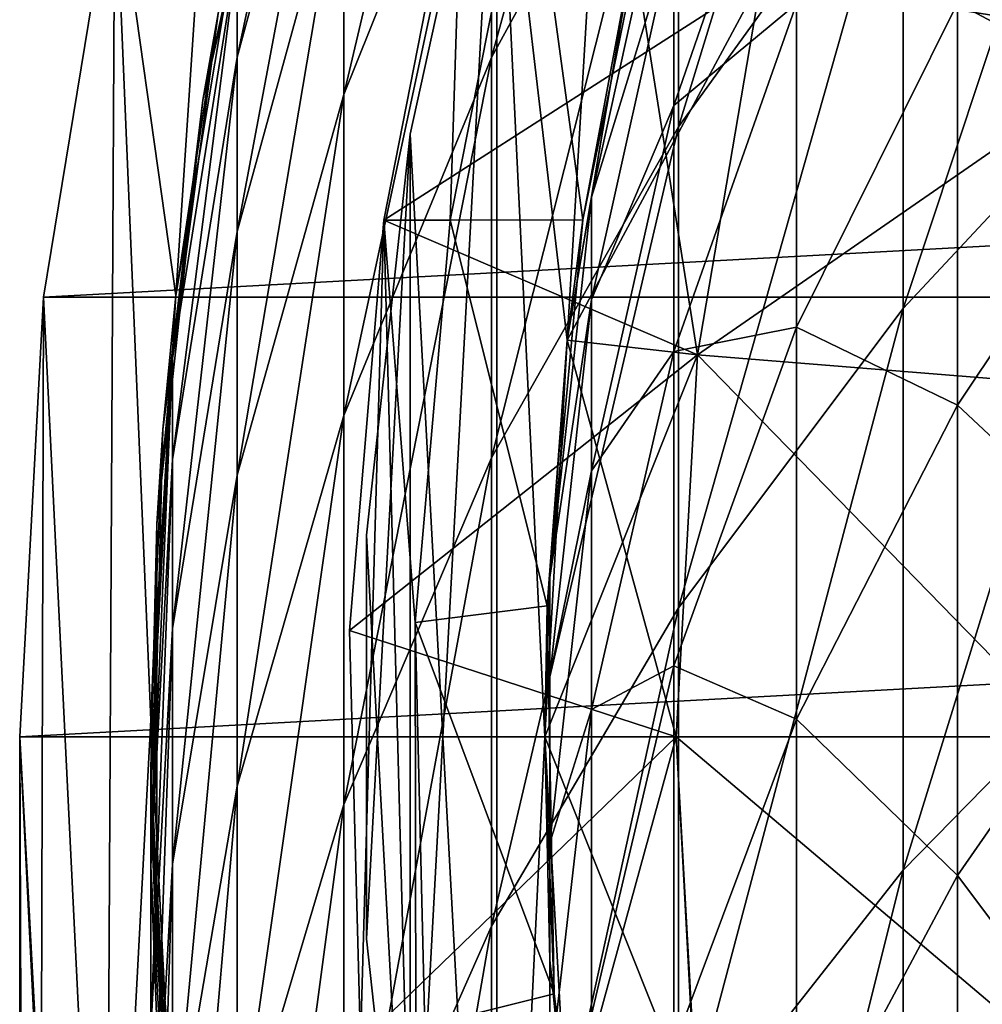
# Model space of a CAD drawing. Header units: millimetres. Extents: x -25 to 64, y -3 to 358.
# Tile 285 of 327: x -15.5 to -11.83, y 341.18 to 344.93. Entities that reach past the tile are written whole.
import ezdxf

# ---------------------------------------------------------------- set-up
doc = ezdxf.new("R2010")
doc.units = ezdxf.units.MM
doc.header["$LTSCALE"] = 52.148148
for name, color, linetype in [('387', 7, 'CONTINUOUS'), ('388', 7, 'CONTINUOUS'), ('390', 7, 'CONTINUOUS'), ('391', 7, 'CONTINUOUS'), ('392', 7, 'CONTINUOUS'), ('397', 7, 'CONTINUOUS'), ('399', 7, 'CONTINUOUS'), ('400', 7, 'CONTINUOUS'), ('401', 7, 'CONTINUOUS'), ('402', 7, 'CONTINUOUS'), ('403', 7, 'CONTINUOUS'), ('404', 7, 'CONTINUOUS'), ('405', 7, 'CONTINUOUS'), ('406', 7, 'CONTINUOUS'), ('407', 7, 'CONTINUOUS'), ('408', 7, 'CONTINUOUS'), ('409', 7, 'CONTINUOUS'), ('410', 7, 'CONTINUOUS'), ('411', 7, 'CONTINUOUS'), ('412', 7, 'CONTINUOUS'), ('413', 7, 'CONTINUOUS'), ('414', 7, 'CONTINUOUS'), ('415', 7, 'CONTINUOUS'), ('416', 7, 'CONTINUOUS'), ('417', 7, 'CONTINUOUS'), ('418', 7, 'CONTINUOUS'), ('419', 7, 'CONTINUOUS'), ('421', 7, 'CONTINUOUS'), ('422', 7, 'CONTINUOUS'), ('423', 7, 'CONTINUOUS'), ('424', 7, 'CONTINUOUS'), ('425', 7, 'CONTINUOUS'), ('426', 7, 'CONTINUOUS'), ('427', 7, 'CONTINUOUS'), ('428', 7, 'CONTINUOUS'), ('429', 7, 'CONTINUOUS'), ('430', 7, 'CONTINUOUS'), ('431', 7, 'CONTINUOUS'), ('432', 7, 'CONTINUOUS'), ('433', 7, 'CONTINUOUS'), ('434', 7, 'CONTINUOUS'), ('453', 7, 'CONTINUOUS'), ('454', 7, 'CONTINUOUS'), ('455', 7, 'CONTINUOUS'), ('456', 7, 'CONTINUOUS'), ('458', 7, 'CONTINUOUS'), ('459', 7, 'CONTINUOUS'), ('484', 7, 'CONTINUOUS'), ('487', 7, 'CONTINUOUS')]:
    doc.layers.add(name, color=color, linetype=linetype)

msp = doc.modelspace()

# ---------------------------------------------------------------- linework, layer by layer
at = {"layer": '387', "color": 7, "linetype": 'CONTINUOUS', "true_color": 0xaaaaaa}
for points in [[(-12.9904, 346.0924, 25.8744), (-13.7032, 344.7895, 26.3841), (-12.9904, 347.3861, 29.5854), (-12.9904, 346.0924, 25.8744)], [(-12.9904, 347.3861, 29.5854), (-13.7032, 344.7895, 26.3841), (-13.7032, 346.0488, 29.9962), (-12.9904, 347.3861, 29.5854)], [(-12.1353, 345.7117, 21.7006), (-12.9904, 344.5247, 22.2706), (-12.1353, 347.3187, 25.3947), (-12.1353, 345.7117, 21.7006)], [(-12.1353, 347.3187, 25.3947), (-12.9904, 344.5247, 22.2706), (-12.9904, 346.0924, 25.8744), (-12.1353, 347.3187, 25.3947)], [(-13.7032, 346.0488, 29.9962), (-14.2658, 344.6476, 30.4265), (-13.7032, 347.0343, 33.6923), (-13.7032, 346.0488, 29.9962)], [(-13.7032, 347.0343, 33.6923), (-14.2658, 344.6476, 30.4265), (-14.2658, 345.6048, 34.0167), (-13.7032, 347.0343, 33.6923)], [(-11.1472, 344.8901, 17.5279), (-12.1353, 343.8328, 18.1369), (-11.1472, 346.8116, 21.1723), (-11.1472, 344.8901, 17.5279)], [(-11.1472, 346.8116, 21.1723), (-12.1353, 343.8328, 18.1369), (-12.1353, 345.7117, 21.7006), (-11.1472, 346.8116, 21.1723)], [(-14.2658, 346.2908, 37.6683), (-14.6722, 344.7908, 37.8924), (-14.2658, 346.7017, 41.3611), (-14.2658, 346.2908, 37.6683)], [(-14.2658, 346.7017, 41.3611), (-14.6722, 344.7908, 37.8924), (-14.6722, 345.1892, 41.4723), (-14.2658, 346.7017, 41.3611)], [(-14.2658, 345.6048, 34.0167), (-14.6722, 344.1258, 34.3522), (-14.2658, 346.2908, 37.6683), (-14.2658, 345.6048, 34.0167)], [(-14.2658, 346.2908, 37.6683), (-14.6722, 344.1258, 34.3522), (-14.6722, 344.7908, 37.8924), (-14.2658, 346.2908, 37.6683)], [(-14.4532, 346.2129, 45), (-14.6722, 345.1892, 41.4723), (-14.8024, 344.6267, 45), (-14.4532, 346.2129, 45)], [(-12.9904, 344.5247, 22.2706), (-13.7032, 343.2636, 22.8763), (-12.9904, 346.0924, 25.8744), (-12.9904, 344.5247, 22.2706)], [(-12.9904, 346.0924, 25.8744), (-13.7032, 343.2636, 22.8763), (-13.7032, 344.7895, 26.3841), (-12.9904, 346.0924, 25.8744)], [(-13.7032, 344.7895, 26.3841), (-14.2658, 343.4245, 26.9181), (-13.7032, 346.0488, 29.9962), (-13.7032, 344.7895, 26.3841)], [(-13.7032, 346.0488, 29.9962), (-14.2658, 343.4245, 26.9181), (-14.2658, 344.6476, 30.4265), (-13.7032, 346.0488, 29.9962)], [(-12.1353, 343.8328, 18.1369), (-12.9904, 342.6918, 18.7942), (-12.1353, 345.7117, 21.7006), (-12.1353, 343.8328, 18.1369)], [(-12.1353, 345.7117, 21.7006), (-12.9904, 342.6918, 18.7942), (-12.9904, 344.5247, 22.2706), (-12.1353, 345.7117, 21.7006)], [(-14.2658, 344.6476, 30.4265), (-14.6722, 343.1978, 30.8718), (-14.2658, 345.6048, 34.0167), (-14.2658, 344.6476, 30.4265)], [(-14.2658, 345.6048, 34.0167), (-14.6722, 343.1978, 30.8718), (-14.6722, 344.1258, 34.3522), (-14.2658, 345.6048, 34.0167)], [(-14.6722, 344.7908, 37.8924), (-14.9178, 343.2571, 38.1214), (-14.6722, 345.1892, 41.4723), (-14.6722, 344.7908, 37.8924)], [(-14.6722, 345.1892, 41.4723), (-14.9178, 343.2571, 38.1214), (-14.9178, 343.6426, 41.586), (-14.6722, 345.1892, 41.4723)], [(-14.6722, 345.1892, 41.4723), (-14.9178, 343.6426, 41.586), (-14.8024, 344.6267, 45), (-14.6722, 345.1892, 41.4723)], [(-11.1472, 342.7015, 14.0374), (-12.1353, 341.6927, 14.7239), (-11.1472, 344.8901, 17.5279), (-11.1472, 342.7015, 14.0374)], [(-11.1472, 344.8901, 17.5279), (-12.1353, 341.6927, 14.7239), (-12.1353, 343.8328, 18.1369), (-11.1472, 344.8901, 17.5279)], [(-14.6722, 344.1258, 34.3522), (-14.9178, 342.6135, 34.6954), (-14.6722, 344.7908, 37.8924), (-14.6722, 344.1258, 34.3522)], [(-14.6722, 344.7908, 37.8924), (-14.9178, 342.6135, 34.6954), (-14.9178, 343.2571, 38.1214), (-14.6722, 344.7908, 37.8924)], [(-13.7032, 343.2636, 22.8763), (-14.2658, 341.9423, 23.5109), (-13.7032, 344.7895, 26.3841), (-13.7032, 343.2636, 22.8763)], [(-13.7032, 344.7895, 26.3841), (-14.2658, 341.9423, 23.5109), (-14.2658, 343.4245, 26.9181), (-13.7032, 344.7895, 26.3841)], [(-14.2658, 343.4245, 26.9181), (-14.6722, 342.0121, 27.4705), (-14.2658, 344.6476, 30.4265), (-14.2658, 343.4245, 26.9181)], [(-14.2658, 344.6476, 30.4265), (-14.6722, 342.0121, 27.4705), (-14.6722, 343.1978, 30.8718), (-14.2658, 344.6476, 30.4265)], [(-14.8024, 344.6267, 45), (-14.9178, 343.6426, 41.586), (-14.978, 343.0121, 45), (-14.8024, 344.6267, 45)], [(-12.9904, 342.6918, 18.7942), (-13.7032, 341.4796, 19.4925), (-12.9904, 344.5247, 22.2706), (-12.9904, 342.6918, 18.7942)], [(-12.9904, 344.5247, 22.2706), (-13.7032, 341.4796, 19.4925), (-13.7032, 343.2636, 22.8763), (-12.9904, 344.5247, 22.2706)], [(-14.6722, 343.1978, 30.8718), (-14.9178, 341.7154, 31.3271), (-14.6722, 344.1258, 34.3522), (-14.6722, 343.1978, 30.8718)], [(-14.6722, 344.1258, 34.3522), (-14.9178, 341.7154, 31.3271), (-14.9178, 342.6135, 34.6954), (-14.6722, 344.1258, 34.3522)], [(-12.1353, 341.6927, 14.7239), (-12.9904, 340.6041, 15.4646), (-12.1353, 343.8328, 18.1369), (-12.1353, 341.6927, 14.7239)], [(-12.1353, 343.8328, 18.1369), (-12.9904, 340.6041, 15.4646), (-12.9904, 342.6918, 18.7942), (-12.1353, 343.8328, 18.1369)], [(-14.9178, 343.2571, 38.1214), (-15, 341.7064, 38.353), (-14.9178, 343.6426, 41.586), (-14.9178, 343.2571, 38.1214)], [(-14.9178, 343.6426, 41.586), (-15, 341.7064, 38.353), (-15, 342.0789, 41.7009), (-14.9178, 343.6426, 41.586)], [(-14.9178, 343.6426, 41.586), (-15, 342.0789, 41.7009), (-14.978, 343.0121, 45), (-14.9178, 343.6426, 41.586)], [(-14.2658, 341.9423, 23.5109), (-14.6722, 340.5753, 24.1675), (-14.2658, 343.4245, 26.9181), (-14.2658, 341.9423, 23.5109)], [(-14.2658, 343.4245, 26.9181), (-14.6722, 340.5753, 24.1675), (-14.6722, 342.0121, 27.4705), (-14.2658, 343.4245, 26.9181)], [(-14.9178, 342.6135, 34.6954), (-15, 341.0845, 35.0424), (-14.9178, 343.2571, 38.1214), (-14.9178, 342.6135, 34.6954)], [(-14.9178, 343.2571, 38.1214), (-15, 341.0845, 35.0424), (-15, 341.7064, 38.353), (-14.9178, 343.2571, 38.1214)], [(-13.7032, 341.4796, 19.4925), (-14.2658, 340.2095, 20.2242), (-13.7032, 343.2636, 22.8763), (-13.7032, 341.4796, 19.4925)], [(-13.7032, 343.2636, 22.8763), (-14.2658, 340.2095, 20.2242), (-14.2658, 341.9423, 23.5109), (-13.7032, 343.2636, 22.8763)], [(-14.6722, 342.0121, 27.4705), (-14.9178, 340.5679, 28.0355), (-14.6722, 343.1978, 30.8718), (-14.6722, 342.0121, 27.4705)], [(-14.6722, 343.1978, 30.8718), (-14.9178, 340.5679, 28.0355), (-14.9178, 341.7154, 31.3271), (-14.6722, 343.1978, 30.8718)], [(-14.978, 343.0121, 45), (-15, 342.0789, 41.7009), (-14.978, 341.3879, 45), (-14.978, 343.0121, 45)], [(-12.9904, 340.6041, 15.4646), (-13.7032, 339.4475, 16.2517), (-12.9904, 342.6918, 18.7942), (-12.9904, 340.6041, 15.4646)], [(-12.9904, 342.6918, 18.7942), (-13.7032, 339.4475, 16.2517), (-13.7032, 341.4796, 19.4925), (-12.9904, 342.6918, 18.7942)], [(-11.1472, 340.2578, 10.7204), (-12.1353, 339.3032, 11.4804), (-11.1472, 342.7015, 14.0374), (-11.1472, 340.2578, 10.7204)], [(-11.1472, 342.7015, 14.0374), (-12.1353, 339.3032, 11.4804), (-12.1353, 341.6927, 14.7239), (-11.1472, 342.7015, 14.0374)], [(-14.9178, 341.7154, 31.3271), (-15, 340.2166, 31.7875), (-14.9178, 342.6135, 34.6954), (-14.9178, 341.7154, 31.3271)], [(-14.9178, 342.6135, 34.6954), (-15, 340.2166, 31.7875), (-15, 341.0845, 35.0424), (-14.9178, 342.6135, 34.6954)], [(-15, 341.7064, 38.353), (-14.9178, 340.1556, 38.5846), (-15, 342.0789, 41.7009), (-15, 341.7064, 38.353)], [(-15, 342.0789, 41.7009), (-14.9178, 340.1556, 38.5846), (-14.9178, 340.5152, 41.8159), (-15, 342.0789, 41.7009)], [(-15, 342.0789, 41.7009), (-14.9178, 340.5152, 41.8159), (-14.978, 341.3879, 45), (-15, 342.0789, 41.7009)], [(-14.6722, 340.5753, 24.1675), (-14.9178, 339.1774, 24.8389), (-14.6722, 342.0121, 27.4705), (-14.6722, 340.5753, 24.1675)], [(-14.6722, 342.0121, 27.4705), (-14.9178, 339.1774, 24.8389), (-14.9178, 340.5679, 28.0355), (-14.6722, 342.0121, 27.4705)], [(-14.2658, 340.2095, 20.2242), (-14.6722, 338.8954, 20.9812), (-14.2658, 341.9423, 23.5109), (-14.2658, 340.2095, 20.2242)], [(-14.2658, 341.9423, 23.5109), (-14.6722, 338.8954, 20.9812), (-14.6722, 340.5753, 24.1675), (-14.2658, 341.9423, 23.5109)], [(-14.9178, 340.5679, 28.0355), (-15, 339.1077, 28.6067), (-14.9178, 341.7154, 31.3271), (-14.9178, 340.5679, 28.0355)], [(-14.9178, 341.7154, 31.3271), (-15, 339.1077, 28.6067), (-15, 340.2166, 31.7875), (-14.9178, 341.7154, 31.3271)], [(-15, 341.0845, 35.0424), (-14.9178, 339.5554, 35.3893), (-15, 341.7064, 38.353), (-15, 341.0845, 35.0424)], [(-15, 341.7064, 38.353), (-14.9178, 339.5554, 35.3893), (-14.9178, 340.1556, 38.5846), (-15, 341.7064, 38.353)], [(-12.1353, 339.3032, 11.4804), (-12.9904, 338.2731, 12.3006), (-12.1353, 341.6927, 14.7239), (-12.1353, 339.3032, 11.4804)], [(-12.1353, 341.6927, 14.7239), (-12.9904, 338.2731, 12.3006), (-12.9904, 340.6041, 15.4646), (-12.1353, 341.6927, 14.7239)], [(-13.7032, 339.4475, 16.2517), (-14.2658, 338.2357, 17.0763), (-13.7032, 341.4796, 19.4925), (-13.7032, 339.4475, 16.2517)], [(-13.7032, 341.4796, 19.4925), (-14.2658, 338.2357, 17.0763), (-14.2658, 340.2095, 20.2242), (-13.7032, 341.4796, 19.4925)], [(-14.978, 341.3879, 45), (-14.9178, 340.5152, 41.8159), (-14.8024, 339.7733, 45), (-14.978, 341.3879, 45)]]:
    msp.add_3dface(points, dxfattribs=at)
at = {"layer": '388', "color": 7, "linetype": 'CONTINUOUS', "true_color": 0xaaaaaa}
for points in [[(-11.9274, 344.9967, 26.303), (-11.1738, 344.5932, 22.2377), (-11.1738, 346.1632, 25.8467), (-11.9274, 344.9967, 26.303)], [(-13.0079, 344.6066, 34.2432), (-12.5412, 344.9932, 30.3204), (-12.5412, 345.9574, 33.9366), (-13.0079, 344.6066, 34.2432)], [(-13.0079, 344.6066, 34.2432), (-12.5412, 345.9574, 33.9366), (-13.0079, 345.2784, 37.8195), (-13.0079, 344.6066, 34.2432)], [(-13.3222, 344.2571, 41.5408), (-13.0079, 345.2784, 37.8195), (-13.0079, 345.6808, 41.4361), (-13.3222, 344.2571, 41.5408)], [(-13.3222, 344.2571, 41.5408), (-13.0079, 345.6808, 41.4361), (-13.1615, 345.204, 45), (-13.3222, 344.2571, 41.5408)], [(-13.3222, 343.8665, 38.0304), (-13.0079, 344.6066, 34.2432), (-13.0079, 345.2784, 37.8195), (-13.3222, 343.8665, 38.0304)], [(-13.3222, 343.8665, 38.0304), (-13.0079, 345.2784, 37.8195), (-13.3222, 344.2571, 41.5408), (-13.3222, 343.8665, 38.0304)], [(-13.4151, 343.7115, 45), (-13.3222, 344.2571, 41.5408), (-13.1615, 345.204, 45), (-13.4151, 343.7115, 45)], [(-13.0079, 343.6691, 30.7271), (-12.5412, 343.7612, 26.7863), (-12.5412, 344.9932, 30.3204), (-13.0079, 343.6691, 30.7271)], [(-13.0079, 343.6691, 30.7271), (-12.5412, 344.9932, 30.3204), (-13.0079, 344.6066, 34.2432), (-13.0079, 343.6691, 30.7271)], [(-12.5412, 343.7612, 26.7863), (-11.9274, 343.4642, 22.78), (-11.9274, 344.9967, 26.303), (-12.5412, 343.7612, 26.7863)], [(-12.5412, 343.7612, 26.7863), (-11.9274, 344.9967, 26.303), (-12.5412, 344.9932, 30.3204), (-12.5412, 343.7612, 26.7863)], [(-11.9274, 343.4642, 22.78), (-11.1738, 344.5932, 22.2377), (-11.9274, 344.9967, 26.303), (-11.9274, 343.4642, 22.78)], [(-13.3222, 343.2144, 34.5591), (-13.0079, 343.6691, 30.7271), (-13.0079, 344.6066, 34.2432), (-13.3222, 343.2144, 34.5591)], [(-13.3222, 343.2144, 34.5591), (-13.0079, 344.6066, 34.2432), (-13.3222, 343.8665, 38.0304), (-13.3222, 343.2144, 34.5591)], [(-11.9274, 343.4642, 22.78), (-11.1738, 342.7577, 18.7563), (-11.1738, 344.5932, 22.2377), (-11.9274, 343.4642, 22.78)], [(-13.4802, 342.8078, 41.6473), (-13.3222, 343.8665, 38.0304), (-13.3222, 344.2571, 41.5408), (-13.4802, 342.8078, 41.6473)], [(-13.4802, 342.8078, 41.6473), (-13.3222, 344.2571, 41.5408), (-13.4151, 343.7115, 45), (-13.4802, 342.8078, 41.6473)], [(-13.4802, 342.4292, 38.2451), (-13.3222, 343.2144, 34.5591), (-13.3222, 343.8665, 38.0304), (-13.4802, 342.4292, 38.2451)], [(-13.4802, 342.4292, 38.2451), (-13.3222, 343.8665, 38.0304), (-13.4802, 342.8078, 41.6473), (-13.4802, 342.4292, 38.2451)], [(-13.0079, 342.4712, 27.291), (-12.5412, 342.2683, 23.3544), (-12.5412, 343.7612, 26.7863), (-13.0079, 342.4712, 27.291)], [(-13.0079, 342.4712, 27.291), (-12.5412, 343.7612, 26.7863), (-13.0079, 343.6691, 30.7271), (-13.0079, 342.4712, 27.291)], [(-12.5412, 342.2683, 23.3544), (-11.9274, 343.4642, 22.78), (-12.5412, 343.7612, 26.7863), (-12.5412, 342.2683, 23.3544)], [(-13.5, 342.2, 45), (-13.4802, 342.8078, 41.6473), (-13.4151, 343.7115, 45), (-13.5, 342.2, 45)], [(-13.3222, 342.3044, 31.1462), (-13.0079, 342.4712, 27.291), (-13.0079, 343.6691, 30.7271), (-13.3222, 342.3044, 31.1462)], [(-13.3222, 342.3044, 31.1462), (-13.0079, 343.6691, 30.7271), (-13.3222, 343.2144, 34.5591), (-13.3222, 342.3044, 31.1462)], [(-12.5412, 342.2683, 23.3544), (-11.9274, 341.6724, 19.3815), (-11.9274, 343.4642, 22.78), (-12.5412, 342.2683, 23.3544)], [(-11.9274, 341.6724, 19.3815), (-11.1738, 342.7577, 18.7563), (-11.9274, 343.4642, 22.78), (-11.9274, 341.6724, 19.3815)], [(-13.4802, 341.7972, 34.8806), (-13.3222, 342.3044, 31.1462), (-13.3222, 343.2144, 34.5591), (-13.4802, 341.7972, 34.8806)], [(-13.4802, 341.7972, 34.8806), (-13.3222, 343.2144, 34.5591), (-13.4802, 342.4292, 38.2451), (-13.4802, 341.7972, 34.8806)], [(-13.4802, 341.35, 41.7545), (-13.4802, 342.8078, 41.6473), (-13.5, 342.2, 45), (-13.4802, 341.35, 41.7545)], [(-13.4802, 341.35, 41.7545), (-13.4802, 342.4292, 38.2451), (-13.4802, 342.8078, 41.6473), (-13.4802, 341.35, 41.7545)], [(-11.9274, 341.6724, 19.3815), (-11.1738, 340.6669, 15.4219), (-11.1738, 342.7577, 18.7563), (-11.9274, 341.6724, 19.3815)], [(-13.3222, 341.1417, 27.811), (-13.0079, 341.0196, 23.9541), (-13.0079, 342.4712, 27.291), (-13.3222, 341.1417, 27.811)], [(-13.3222, 341.1417, 27.811), (-13.0079, 342.4712, 27.291), (-13.3222, 342.3044, 31.1462), (-13.3222, 341.1417, 27.811)], [(-13.0079, 341.0196, 23.9541), (-12.5412, 342.2683, 23.3544), (-13.0079, 342.4712, 27.291), (-13.0079, 341.0196, 23.9541)], [(-13.4802, 340.9835, 38.461), (-13.4802, 341.7972, 34.8806), (-13.4802, 342.4292, 38.2451), (-13.4802, 340.9835, 38.461)], [(-13.4802, 340.9835, 38.461), (-13.4802, 342.4292, 38.2451), (-13.4802, 341.35, 41.7545), (-13.4802, 340.9835, 38.461)], [(-13.4802, 340.9153, 31.5729), (-13.3222, 341.1417, 27.811), (-13.3222, 342.3044, 31.1462), (-13.4802, 340.9153, 31.5729)], [(-13.4802, 340.9153, 31.5729), (-13.3222, 342.3044, 31.1462), (-13.4802, 341.7972, 34.8806), (-13.4802, 340.9153, 31.5729)], [(-13.0079, 341.0196, 23.9541), (-12.5412, 340.5228, 20.0437), (-12.5412, 342.2683, 23.3544), (-13.0079, 341.0196, 23.9541)], [(-12.5412, 340.5228, 20.0437), (-11.9274, 341.6724, 19.3815), (-12.5412, 342.2683, 23.3544), (-12.5412, 340.5228, 20.0437)], [(-13.4151, 340.6885, 45), (-13.4802, 341.35, 41.7545), (-13.5, 342.2, 45), (-13.4151, 340.6885, 45)], [(-13.4802, 340.3717, 35.2041), (-13.4802, 340.9153, 31.5729), (-13.4802, 341.7972, 34.8806), (-13.4802, 340.3717, 35.2041)], [(-13.4802, 340.3717, 35.2041), (-13.4802, 341.7972, 34.8806), (-13.4802, 340.9835, 38.461), (-13.4802, 340.3717, 35.2041)], [(-12.5412, 340.5228, 20.0437), (-11.9274, 339.6314, 16.1265), (-11.9274, 341.6724, 19.3815), (-12.5412, 340.5228, 20.0437)], [(-11.9274, 339.6314, 16.1265), (-11.1738, 340.6669, 15.4219), (-11.9274, 341.6724, 19.3815), (-11.9274, 339.6314, 16.1265)], [(-13.3222, 339.9007, 41.861), (-13.4802, 340.9835, 38.461), (-13.4802, 341.35, 41.7545), (-13.3222, 339.9007, 41.861)], [(-13.3222, 339.9007, 41.861), (-13.4802, 341.35, 41.7545), (-13.4151, 340.6885, 45), (-13.3222, 339.9007, 41.861)]]:
    msp.add_3dface(points, dxfattribs=at)
at = {"layer": '390', "color": 7, "linetype": 'CONTINUOUS', "true_color": 0xaaaaaa}
for points in [[(-14.9053, 343.8827, 101), (-14.637, 345.48, 101), (-14.7445, 344.9565, 100), (-14.9053, 343.8827, 101)], [(-14.9542, 343.3719, 100), (-14.9053, 343.8827, 101), (-14.7445, 344.9565, 100), (-14.9542, 343.3719, 100)], [(-14.9999, 342.2658, 101), (-14.9053, 343.8827, 101), (-14.9542, 343.3719, 100), (-14.9999, 342.2658, 101)], [(-14.9939, 341.7739, 100), (-14.9999, 342.2658, 101), (-14.9542, 343.3719, 100), (-14.9939, 341.7739, 100)], [(-14.9195, 340.6482, 101), (-14.9999, 342.2658, 101), (-14.9939, 341.7739, 100), (-14.9195, 340.6482, 101)], [(-14.8635, 340.1808, 100), (-14.9195, 340.6482, 101), (-14.9939, 341.7739, 100), (-14.8635, 340.1808, 100)]]:
    msp.add_3dface(points, dxfattribs=at)
at = {"layer": '391', "color": 7, "linetype": 'CONTINUOUS', "true_color": 0xaaaaaa}
for points in [[(-14.4532, 346.2129, 45), (-14.8024, 344.6267, 45), (-14.7445, 344.9565, 100), (-14.4532, 346.2129, 45)], [(-14.8024, 344.6267, 45), (-14.9542, 343.3719, 100), (-14.7445, 344.9565, 100), (-14.8024, 344.6267, 45)], [(-14.8024, 344.6267, 45), (-14.978, 343.0121, 45), (-14.9542, 343.3719, 100), (-14.8024, 344.6267, 45)], [(-14.978, 343.0121, 45), (-14.9939, 341.7739, 100), (-14.9542, 343.3719, 100), (-14.978, 343.0121, 45)], [(-14.978, 343.0121, 45), (-14.978, 341.3879, 45), (-14.9939, 341.7739, 100), (-14.978, 343.0121, 45)], [(-14.978, 341.3879, 45), (-14.8635, 340.1808, 100), (-14.9939, 341.7739, 100), (-14.978, 341.3879, 45)], [(-14.978, 341.3879, 45), (-14.8024, 339.7733, 45), (-14.8635, 340.1808, 100), (-14.978, 341.3879, 45)]]:
    msp.add_3dface(points, dxfattribs=at)
at = {"layer": '392', "color": 7, "linetype": 'CONTINUOUS', "true_color": 0xaaaaaa}
for points in [[(-13.4151, 343.7115, 45), (-13.1615, 345.204, 45), (-13.4151, 343.7115, 64), (-13.4151, 343.7115, 45)], [(-13.4151, 343.7115, 64), (-13.1615, 345.204, 45), (-13.1615, 345.204, 64), (-13.4151, 343.7115, 64)], [(-13.5, 342.2, 45), (-13.4151, 343.7115, 45), (-13.5, 342.2, 64), (-13.5, 342.2, 45)], [(-13.5, 342.2, 64), (-13.4151, 343.7115, 45), (-13.4151, 343.7115, 64), (-13.5, 342.2, 64)], [(-13.4151, 340.6885, 45), (-13.5, 342.2, 45), (-13.4151, 340.6885, 64), (-13.4151, 340.6885, 45)], [(-13.4151, 340.6885, 64), (-13.5, 342.2, 45), (-13.5, 342.2, 64), (-13.4151, 340.6885, 64)]]:
    msp.add_3dface(points, dxfattribs=at)
at = {"layer": '397', "color": 7, "linetype": 'CONTINUOUS', "true_color": 0xaaaaaa}
for points in [[(-13.6824, 345.9989, 64), (-13.4151, 343.7115, 64), (-13.1915, 347.4559, 64), (-13.6824, 345.9989, 64)], [(-13.4151, 343.7115, 64), (-13.1615, 345.204, 64), (-13.1915, 347.4559, 64), (-13.4151, 343.7115, 64)], [(-14.0129, 344.4973, 64), (-13.6824, 338.4011, 64), (-13.6824, 345.9989, 64), (-14.0129, 344.4973, 64)], [(-13.5, 342.2, 64), (-13.4151, 343.7115, 64), (-13.6824, 345.9989, 64), (-13.5, 342.2, 64)], [(-13.6824, 338.4011, 64), (-13.5, 342.2, 64), (-13.6824, 345.9989, 64), (-13.6824, 338.4011, 64)], [(-14.1792, 342.9687, 64), (-14.0129, 339.9027, 64), (-14.0129, 344.4973, 64), (-14.1792, 342.9687, 64)], [(-14.0129, 339.9027, 64), (-13.6824, 338.4011, 64), (-14.0129, 344.4973, 64), (-14.0129, 339.9027, 64)], [(-14.1792, 341.4313, 64), (-14.0129, 339.9027, 64), (-14.1792, 342.9687, 64), (-14.1792, 341.4313, 64)], [(-13.4151, 340.6885, 64), (-13.5, 342.2, 64), (-13.6824, 338.4011, 64), (-13.4151, 340.6885, 64)]]:
    msp.add_3dface(points, dxfattribs=at)
at = {"layer": '399', "color": 7, "linetype": 'CONTINUOUS', "true_color": 0xaaaaaa}
for points in [[(-13.6824, 345.9989, 67), (-13.1915, 347.4559, 67), (-13.4151, 343.7115, 67), (-13.6824, 345.9989, 67)], [(-13.4151, 343.7115, 67), (-13.1915, 347.4559, 67), (-13.1615, 345.204, 67), (-13.4151, 343.7115, 67)], [(-14.0129, 344.4973, 67), (-13.6824, 345.9989, 67), (-14.0129, 339.9027, 67), (-14.0129, 344.4973, 67)], [(-14.0129, 339.9027, 67), (-13.6824, 345.9989, 67), (-13.6824, 338.4011, 67), (-14.0129, 339.9027, 67)], [(-13.6824, 338.4011, 67), (-13.6824, 345.9989, 67), (-13.5, 342.2, 67), (-13.6824, 338.4011, 67)], [(-13.5, 342.2, 67), (-13.6824, 345.9989, 67), (-13.4151, 343.7115, 67), (-13.5, 342.2, 67)], [(-14.1792, 342.9687, 67), (-14.0129, 344.4973, 67), (-14.1792, 341.4313, 67), (-14.1792, 342.9687, 67)], [(-14.1792, 341.4313, 67), (-14.0129, 344.4973, 67), (-14.0129, 339.9027, 67), (-14.1792, 341.4313, 67)], [(-13.4151, 340.6885, 67), (-13.6824, 338.4011, 67), (-13.5, 342.2, 67), (-13.4151, 340.6885, 67)]]:
    msp.add_3dface(points, dxfattribs=at)
at = {"layer": '400', "color": 7, "linetype": 'CONTINUOUS', "true_color": 0xaaaaaa}
for points in [[(-14.0129, 344.4973, 64), (-13.6824, 345.9989, 64), (-14.0129, 344.4973, 67), (-14.0129, 344.4973, 64)], [(-13.6824, 345.9989, 64), (-13.6824, 345.9989, 67), (-14.0129, 344.4973, 67), (-13.6824, 345.9989, 64)], [(-14.1792, 342.9687, 64), (-14.0129, 344.4973, 64), (-14.1792, 342.9687, 67), (-14.1792, 342.9687, 64)], [(-14.0129, 344.4973, 64), (-14.0129, 344.4973, 67), (-14.1792, 342.9687, 67), (-14.0129, 344.4973, 64)], [(-14.1792, 341.4313, 64), (-14.1792, 342.9687, 64), (-14.1792, 341.4313, 67), (-14.1792, 341.4313, 64)], [(-14.1792, 342.9687, 64), (-14.1792, 342.9687, 67), (-14.1792, 341.4313, 67), (-14.1792, 342.9687, 64)], [(-14.0129, 339.9027, 64), (-14.1792, 341.4313, 64), (-14.0129, 339.9027, 67), (-14.0129, 339.9027, 64)], [(-14.1792, 341.4313, 64), (-14.1792, 341.4313, 67), (-14.0129, 339.9027, 67), (-14.1792, 341.4313, 64)]]:
    msp.add_3dface(points, dxfattribs=at)
at = {"layer": '401', "color": 7, "linetype": 'CONTINUOUS', "true_color": 0xaaaaaa}
for points in [[(-13.8113, 345.7086, 99), (-14.1133, 344.1689, 99), (-13.8608, 344.1696, 99), (-13.8113, 345.7086, 99)], [(-13.5609, 345.6789, 99), (-13.8113, 345.7086, 99), (-13.8608, 344.1696, 99), (-13.5609, 345.6789, 99)], [(-14.2442, 342.6053, 99), (-14.2024, 341.0367, 99), (-14.1133, 344.1689, 99), (-14.2442, 342.6053, 99)], [(-14.2024, 341.0367, 99), (-13.9885, 339.4823, 99), (-14.1133, 344.1689, 99), (-14.2024, 341.0367, 99)], [(-13.8608, 344.1696, 99), (-14.1133, 344.1689, 99), (-13.9932, 342.6365, 99), (-13.8608, 344.1696, 99)], [(-14.1133, 344.1689, 99), (-13.9885, 339.4823, 99), (-13.9932, 342.6365, 99), (-14.1133, 344.1689, 99)], [(-13.9932, 342.6365, 99), (-13.9885, 339.4823, 99), (-13.9566, 341.0981, 99), (-13.9932, 342.6365, 99)]]:
    msp.add_3dface(points, dxfattribs=at)
at = {"layer": '402', "color": 7, "linetype": 'CONTINUOUS', "true_color": 0xaaaaaa}
for points in [[(-14.1133, 344.1689, 99), (-13.8113, 345.7086, 99), (-14.1133, 344.1689, 100), (-14.1133, 344.1689, 99)], [(-14.1133, 344.1689, 100), (-13.8113, 345.7086, 99), (-13.8113, 345.7086, 100), (-14.1133, 344.1689, 100)], [(-14.2442, 342.6053, 99), (-14.1133, 344.1689, 99), (-14.2442, 342.6052, 100), (-14.2442, 342.6053, 99)], [(-14.2442, 342.6052, 100), (-14.1133, 344.1689, 99), (-14.1133, 344.1689, 100), (-14.2442, 342.6052, 100)], [(-14.2024, 341.0367, 99), (-14.2442, 342.6053, 99), (-14.2024, 341.0367, 100), (-14.2024, 341.0367, 99)], [(-14.2024, 341.0367, 100), (-14.2442, 342.6053, 99), (-14.2442, 342.6052, 100), (-14.2024, 341.0367, 100)]]:
    msp.add_3dface(points, dxfattribs=at)
at = {"layer": '403', "color": 7, "linetype": 'CONTINUOUS', "true_color": 0xaaaaaa}
for points in [[(-13.5609, 345.6789, 99), (-13.8608, 344.1696, 99), (-13.3553, 344.1711, 98.5), (-13.5609, 345.6789, 99)], [(-13.0597, 345.6196, 98.5), (-13.5609, 345.6789, 99), (-13.3553, 344.1711, 98.5), (-13.0597, 345.6196, 98.5)], [(-13.8608, 344.1696, 99), (-13.9932, 342.6365, 99), (-13.4908, 342.6991, 98.5), (-13.8608, 344.1696, 99)], [(-13.3553, 344.1711, 98.5), (-13.8608, 344.1696, 99), (-13.4908, 342.6991, 98.5), (-13.3553, 344.1711, 98.5)], [(-13.4908, 342.6991, 98.5), (-13.9932, 342.6365, 99), (-13.4645, 341.221, 98.5), (-13.4908, 342.6991, 98.5)], [(-13.9932, 342.6365, 99), (-13.9566, 341.0981, 99), (-13.4645, 341.221, 98.5), (-13.9932, 342.6365, 99)], [(-13.4645, 341.221, 98.5), (-13.9566, 341.0981, 99), (-13.2767, 339.7547, 98.5), (-13.4645, 341.221, 98.5)]]:
    msp.add_3dface(points, dxfattribs=at)
at = {"layer": '404', "color": 7, "linetype": 'CONTINUOUS', "true_color": 0x323232}
for points in [[(-11.19, 344.8521, 67), (-12.6741, 345.0928, 67), (-10.8065, 346.1332, 67), (-11.19, 344.8521, 67)], [(-12.9182, 343.6557, 67), (-12.6741, 345.0928, 67), (-11.19, 344.8521, 67), (-12.9182, 343.6557, 67)], [(-11.4222, 343.5352, 67), (-12.9182, 343.6557, 67), (-11.19, 344.8521, 67), (-11.4222, 343.5352, 67)], [(-13, 342.2, 67), (-12.9182, 343.6557, 67), (-11.5, 342.2, 67), (-13, 342.2, 67)], [(-11.5, 342.2, 67), (-12.9182, 343.6557, 67), (-11.4222, 343.5352, 67), (-11.5, 342.2, 67)], [(-12.9182, 340.7443, 67), (-13, 342.2, 67), (-11.4222, 340.8648, 67), (-12.9182, 340.7443, 67)], [(-13, 342.2, 67), (-11.5, 342.2, 67), (-11.4222, 340.8648, 67), (-13, 342.2, 67)]]:
    msp.add_3dface(points, dxfattribs=at)
at = {"layer": '405', "color": 7, "linetype": 'CONTINUOUS', "true_color": 0x323232}
for points in [[(-13, 342.2, 67), (-12.9182, 340.7443, 67), (-13, 342.2, 82.5), (-13, 342.2, 67)], [(-13, 342.2, 82.5), (-12.9182, 340.7443, 67), (-12.9182, 340.7443, 82.5), (-13, 342.2, 82.5)]]:
    msp.add_3dface(points, dxfattribs=at)
at = {"layer": '406', "color": 7, "linetype": 'CONTINUOUS', "true_color": 0x323232}
for points in [[(-13, 342.2, 82.5), (-12.9182, 340.7443, 82.5), (-13.5, 342.2, 83.125), (-13, 342.2, 82.5)], [(-13.5, 342.2, 83.125), (-12.9182, 340.7443, 82.5), (-13.4151, 340.6883, 83.125), (-13.5, 342.2, 83.125)]]:
    msp.add_3dface(points, dxfattribs=at)
at = {"layer": '407', "color": 7, "linetype": 'CONTINUOUS', "true_color": 0x323232}
for points in [[(-13.5, 342.2, 83.125), (-13.4151, 340.6883, 83.125), (-13, 342.2, 83.75), (-13.5, 342.2, 83.125)], [(-13, 342.2, 83.75), (-13.4151, 340.6883, 83.125), (-12.9182, 340.7443, 83.75), (-13, 342.2, 83.75)]]:
    msp.add_3dface(points, dxfattribs=at)
at = {"layer": '408', "color": 7, "linetype": 'CONTINUOUS', "true_color": 0x323232}
for points in [[(-13, 342.2, 83.75), (-12.9182, 340.7443, 83.75), (-13.5, 342.2, 84.375), (-13, 342.2, 83.75)], [(-13.5, 342.2, 84.375), (-12.9182, 340.7443, 83.75), (-13.4151, 340.6883, 84.375), (-13.5, 342.2, 84.375)]]:
    msp.add_3dface(points, dxfattribs=at)
at = {"layer": '409', "color": 7, "linetype": 'CONTINUOUS', "true_color": 0x323232}
for points in [[(-13.5, 342.2, 84.375), (-13.4151, 340.6883, 84.375), (-13, 342.2, 85), (-13.5, 342.2, 84.375)], [(-13, 342.2, 85), (-13.4151, 340.6883, 84.375), (-12.9182, 340.7443, 85), (-13, 342.2, 85)]]:
    msp.add_3dface(points, dxfattribs=at)
at = {"layer": '410', "color": 7, "linetype": 'CONTINUOUS', "true_color": 0x323232}
for points in [[(-13, 342.2, 85), (-12.9182, 340.7443, 85), (-13.5, 342.2, 85.625), (-13, 342.2, 85)], [(-13.5, 342.2, 85.625), (-12.9182, 340.7443, 85), (-13.4151, 340.6883, 85.625), (-13.5, 342.2, 85.625)]]:
    msp.add_3dface(points, dxfattribs=at)
at = {"layer": '411', "color": 7, "linetype": 'CONTINUOUS', "true_color": 0x323232}
for points in [[(-13.5, 342.2, 85.625), (-13.4151, 340.6883, 85.625), (-13, 342.2, 86.25), (-13.5, 342.2, 85.625)], [(-13, 342.2, 86.25), (-13.4151, 340.6883, 85.625), (-12.9182, 340.7443, 86.25), (-13, 342.2, 86.25)]]:
    msp.add_3dface(points, dxfattribs=at)
at = {"layer": '412', "color": 7, "linetype": 'CONTINUOUS', "true_color": 0x323232}
for points in [[(-13, 342.2, 86.25), (-12.9182, 340.7443, 86.25), (-13.5, 342.2, 86.875), (-13, 342.2, 86.25)], [(-13.5, 342.2, 86.875), (-12.9182, 340.7443, 86.25), (-13.4151, 340.6883, 86.875), (-13.5, 342.2, 86.875)]]:
    msp.add_3dface(points, dxfattribs=at)
at = {"layer": '413', "color": 7, "linetype": 'CONTINUOUS', "true_color": 0x323232}
for points in [[(-13.5, 342.2, 86.875), (-13.4151, 340.6883, 86.875), (-13, 342.2, 87.5), (-13.5, 342.2, 86.875)], [(-13, 342.2, 87.5), (-13.4151, 340.6883, 86.875), (-12.9182, 340.7443, 87.5), (-13, 342.2, 87.5)]]:
    msp.add_3dface(points, dxfattribs=at)
at = {"layer": '414', "color": 7, "linetype": 'CONTINUOUS', "true_color": 0x323232}
for points in [[(-13, 342.2, 87.5), (-12.9182, 340.7443, 87.5), (-13.5, 342.2, 88.125), (-13, 342.2, 87.5)], [(-13.5, 342.2, 88.125), (-12.9182, 340.7443, 87.5), (-13.4151, 340.6883, 88.125), (-13.5, 342.2, 88.125)]]:
    msp.add_3dface(points, dxfattribs=at)
at = {"layer": '415', "color": 7, "linetype": 'CONTINUOUS', "true_color": 0x323232}
for points in [[(-13.5, 342.2, 88.125), (-13.4151, 340.6883, 88.125), (-13, 342.2, 88.75), (-13.5, 342.2, 88.125)], [(-13, 342.2, 88.75), (-13.4151, 340.6883, 88.125), (-12.9182, 340.7443, 88.75), (-13, 342.2, 88.75)]]:
    msp.add_3dface(points, dxfattribs=at)
at = {"layer": '416', "color": 7, "linetype": 'CONTINUOUS', "true_color": 0x323232}
for points in [[(-13, 342.2, 88.75), (-12.9182, 340.7443, 88.75), (-13.5, 342.2, 89.375), (-13, 342.2, 88.75)], [(-13.5, 342.2, 89.375), (-12.9182, 340.7443, 88.75), (-13.4151, 340.6883, 89.375), (-13.5, 342.2, 89.375)]]:
    msp.add_3dface(points, dxfattribs=at)
at = {"layer": '417', "color": 7, "linetype": 'CONTINUOUS', "true_color": 0x323232}
for points in [[(-13.5, 342.2, 89.375), (-13.4151, 340.6883, 89.375), (-13, 342.2, 90), (-13.5, 342.2, 89.375)], [(-13, 342.2, 90), (-13.4151, 340.6883, 89.375), (-12.9182, 340.7443, 90), (-13, 342.2, 90)]]:
    msp.add_3dface(points, dxfattribs=at)
at = {"layer": '418', "color": 7, "linetype": 'CONTINUOUS', "true_color": 0x323232}
for points in [[(-13, 342.2, 90), (-12.9182, 340.7443, 90), (-13, 342.2, 100), (-13, 342.2, 90)], [(-13, 342.2, 100), (-12.9182, 340.7443, 90), (-12.9245, 340.8006, 100), (-13, 342.2, 100)]]:
    msp.add_3dface(points, dxfattribs=at)
at = {"layer": '419', "color": 7, "linetype": 'CONTINUOUS', "true_color": 0x323232}
for points in [[(-14.1133, 344.1689, 100), (-13.8113, 345.7086, 100), (-12.6741, 345.0928, 100), (-14.1133, 344.1689, 100)], [(-12.9182, 343.6557, 100), (-14.1133, 344.1689, 100), (-12.6741, 345.0928, 100), (-12.9182, 343.6557, 100)], [(-14.2442, 342.6052, 100), (-14.1133, 344.1689, 100), (-12.9182, 343.6557, 100), (-14.2442, 342.6052, 100)], [(-13, 342.2, 100), (-14.2442, 342.6052, 100), (-12.9182, 343.6557, 100), (-13, 342.2, 100)], [(-14.2024, 341.0367, 100), (-14.2442, 342.6052, 100), (-13, 342.2, 100), (-14.2024, 341.0367, 100)], [(-14.2024, 341.0367, 100), (-13, 342.2, 100), (-12.9245, 340.8006, 100), (-14.2024, 341.0367, 100)]]:
    msp.add_3dface(points, dxfattribs=at)
at = {"layer": '421', "color": 7, "linetype": 'CONTINUOUS', "true_color": 0x323232}
for points in [[(-12.6741, 345.0928, 67), (-12.9182, 343.6557, 67), (-12.6741, 345.0928, 82.5), (-12.6741, 345.0928, 67)], [(-12.6741, 345.0928, 82.5), (-12.9182, 343.6557, 67), (-12.9182, 343.6557, 82.5), (-12.6741, 345.0928, 82.5)], [(-12.9182, 343.6557, 67), (-13, 342.2, 67), (-12.9182, 343.6557, 82.5), (-12.9182, 343.6557, 67)], [(-13, 342.2, 67), (-13, 342.2, 82.5), (-12.9182, 343.6557, 82.5), (-13, 342.2, 67)]]:
    msp.add_3dface(points, dxfattribs=at)
at = {"layer": '422', "color": 7, "linetype": 'CONTINUOUS', "true_color": 0x323232}
for points in [[(-13.1615, 345.2041, 83.125), (-12.9182, 343.6557, 82.5), (-13.4151, 343.7117, 83.125), (-13.1615, 345.2041, 83.125)], [(-12.6741, 345.0928, 82.5), (-12.9182, 343.6557, 82.5), (-13.1615, 345.2041, 83.125), (-12.6741, 345.0928, 82.5)], [(-13, 342.2, 82.5), (-13.5, 342.2, 83.125), (-13.4151, 343.7117, 83.125), (-13, 342.2, 82.5)], [(-12.9182, 343.6557, 82.5), (-13, 342.2, 82.5), (-13.4151, 343.7117, 83.125), (-12.9182, 343.6557, 82.5)]]:
    msp.add_3dface(points, dxfattribs=at)
at = {"layer": '423', "color": 7, "linetype": 'CONTINUOUS', "true_color": 0x323232}
for points in [[(-13.1615, 345.2041, 83.125), (-13.4151, 343.7117, 83.125), (-12.6741, 345.0928, 83.75), (-13.1615, 345.2041, 83.125)], [(-12.6741, 345.0928, 83.75), (-13.4151, 343.7117, 83.125), (-12.9182, 343.6557, 83.75), (-12.6741, 345.0928, 83.75)], [(-13.4151, 343.7117, 83.125), (-13.5, 342.2, 83.125), (-12.9182, 343.6557, 83.75), (-13.4151, 343.7117, 83.125)], [(-13.5, 342.2, 83.125), (-13, 342.2, 83.75), (-12.9182, 343.6557, 83.75), (-13.5, 342.2, 83.125)]]:
    msp.add_3dface(points, dxfattribs=at)
at = {"layer": '424', "color": 7, "linetype": 'CONTINUOUS', "true_color": 0x323232}
for points in [[(-13.1615, 345.2041, 84.375), (-12.9182, 343.6557, 83.75), (-13.4151, 343.7117, 84.375), (-13.1615, 345.2041, 84.375)], [(-12.6741, 345.0928, 83.75), (-12.9182, 343.6557, 83.75), (-13.1615, 345.2041, 84.375), (-12.6741, 345.0928, 83.75)], [(-13, 342.2, 83.75), (-13.5, 342.2, 84.375), (-13.4151, 343.7117, 84.375), (-13, 342.2, 83.75)], [(-12.9182, 343.6557, 83.75), (-13, 342.2, 83.75), (-13.4151, 343.7117, 84.375), (-12.9182, 343.6557, 83.75)]]:
    msp.add_3dface(points, dxfattribs=at)
at = {"layer": '425', "color": 7, "linetype": 'CONTINUOUS', "true_color": 0x323232}
for points in [[(-13.1615, 345.2041, 84.375), (-13.4151, 343.7117, 84.375), (-12.6741, 345.0928, 85), (-13.1615, 345.2041, 84.375)], [(-12.6741, 345.0928, 85), (-13.4151, 343.7117, 84.375), (-12.9182, 343.6557, 85), (-12.6741, 345.0928, 85)], [(-13.4151, 343.7117, 84.375), (-13.5, 342.2, 84.375), (-12.9182, 343.6557, 85), (-13.4151, 343.7117, 84.375)], [(-13.5, 342.2, 84.375), (-13, 342.2, 85), (-12.9182, 343.6557, 85), (-13.5, 342.2, 84.375)]]:
    msp.add_3dface(points, dxfattribs=at)
at = {"layer": '426', "color": 7, "linetype": 'CONTINUOUS', "true_color": 0x323232}
for points in [[(-13.1615, 345.2041, 85.625), (-12.9182, 343.6557, 85), (-13.4151, 343.7117, 85.625), (-13.1615, 345.2041, 85.625)], [(-12.6741, 345.0928, 85), (-12.9182, 343.6557, 85), (-13.1615, 345.2041, 85.625), (-12.6741, 345.0928, 85)], [(-13, 342.2, 85), (-13.5, 342.2, 85.625), (-13.4151, 343.7117, 85.625), (-13, 342.2, 85)], [(-12.9182, 343.6557, 85), (-13, 342.2, 85), (-13.4151, 343.7117, 85.625), (-12.9182, 343.6557, 85)]]:
    msp.add_3dface(points, dxfattribs=at)
at = {"layer": '427', "color": 7, "linetype": 'CONTINUOUS', "true_color": 0x323232}
for points in [[(-13.1615, 345.2041, 85.625), (-13.4151, 343.7117, 85.625), (-12.6741, 345.0928, 86.25), (-13.1615, 345.2041, 85.625)], [(-12.6741, 345.0928, 86.25), (-13.4151, 343.7117, 85.625), (-12.9182, 343.6557, 86.25), (-12.6741, 345.0928, 86.25)], [(-13.4151, 343.7117, 85.625), (-13.5, 342.2, 85.625), (-12.9182, 343.6557, 86.25), (-13.4151, 343.7117, 85.625)], [(-13.5, 342.2, 85.625), (-13, 342.2, 86.25), (-12.9182, 343.6557, 86.25), (-13.5, 342.2, 85.625)]]:
    msp.add_3dface(points, dxfattribs=at)
at = {"layer": '428', "color": 7, "linetype": 'CONTINUOUS', "true_color": 0x323232}
for points in [[(-13.1615, 345.2041, 86.875), (-12.9182, 343.6557, 86.25), (-13.4151, 343.7117, 86.875), (-13.1615, 345.2041, 86.875)], [(-12.6741, 345.0928, 86.25), (-12.9182, 343.6557, 86.25), (-13.1615, 345.2041, 86.875), (-12.6741, 345.0928, 86.25)], [(-13, 342.2, 86.25), (-13.5, 342.2, 86.875), (-13.4151, 343.7117, 86.875), (-13, 342.2, 86.25)], [(-12.9182, 343.6557, 86.25), (-13, 342.2, 86.25), (-13.4151, 343.7117, 86.875), (-12.9182, 343.6557, 86.25)]]:
    msp.add_3dface(points, dxfattribs=at)
at = {"layer": '429', "color": 7, "linetype": 'CONTINUOUS', "true_color": 0x323232}
for points in [[(-13.1615, 345.2041, 86.875), (-13.4151, 343.7117, 86.875), (-12.6741, 345.0928, 87.5), (-13.1615, 345.2041, 86.875)], [(-12.6741, 345.0928, 87.5), (-13.4151, 343.7117, 86.875), (-12.9182, 343.6557, 87.5), (-12.6741, 345.0928, 87.5)], [(-13.4151, 343.7117, 86.875), (-13.5, 342.2, 86.875), (-12.9182, 343.6557, 87.5), (-13.4151, 343.7117, 86.875)], [(-13.5, 342.2, 86.875), (-13, 342.2, 87.5), (-12.9182, 343.6557, 87.5), (-13.5, 342.2, 86.875)]]:
    msp.add_3dface(points, dxfattribs=at)
at = {"layer": '430', "color": 7, "linetype": 'CONTINUOUS', "true_color": 0x323232}
for points in [[(-13.1615, 345.2041, 88.125), (-12.9182, 343.6557, 87.5), (-13.4151, 343.7117, 88.125), (-13.1615, 345.2041, 88.125)], [(-12.6741, 345.0928, 87.5), (-12.9182, 343.6557, 87.5), (-13.1615, 345.2041, 88.125), (-12.6741, 345.0928, 87.5)], [(-13, 342.2, 87.5), (-13.5, 342.2, 88.125), (-13.4151, 343.7117, 88.125), (-13, 342.2, 87.5)], [(-12.9182, 343.6557, 87.5), (-13, 342.2, 87.5), (-13.4151, 343.7117, 88.125), (-12.9182, 343.6557, 87.5)]]:
    msp.add_3dface(points, dxfattribs=at)
at = {"layer": '431', "color": 7, "linetype": 'CONTINUOUS', "true_color": 0x323232}
for points in [[(-13.1615, 345.2041, 88.125), (-13.4151, 343.7117, 88.125), (-12.6741, 345.0928, 88.75), (-13.1615, 345.2041, 88.125)], [(-12.6741, 345.0928, 88.75), (-13.4151, 343.7117, 88.125), (-12.9182, 343.6557, 88.75), (-12.6741, 345.0928, 88.75)], [(-13.4151, 343.7117, 88.125), (-13.5, 342.2, 88.125), (-12.9182, 343.6557, 88.75), (-13.4151, 343.7117, 88.125)], [(-13.5, 342.2, 88.125), (-13, 342.2, 88.75), (-12.9182, 343.6557, 88.75), (-13.5, 342.2, 88.125)]]:
    msp.add_3dface(points, dxfattribs=at)
at = {"layer": '432', "color": 7, "linetype": 'CONTINUOUS', "true_color": 0x323232}
for points in [[(-13.1615, 345.2041, 89.375), (-12.9182, 343.6557, 88.75), (-13.4151, 343.7117, 89.375), (-13.1615, 345.2041, 89.375)], [(-12.6741, 345.0928, 88.75), (-12.9182, 343.6557, 88.75), (-13.1615, 345.2041, 89.375), (-12.6741, 345.0928, 88.75)], [(-13, 342.2, 88.75), (-13.5, 342.2, 89.375), (-13.4151, 343.7117, 89.375), (-13, 342.2, 88.75)], [(-12.9182, 343.6557, 88.75), (-13, 342.2, 88.75), (-13.4151, 343.7117, 89.375), (-12.9182, 343.6557, 88.75)]]:
    msp.add_3dface(points, dxfattribs=at)
at = {"layer": '433', "color": 7, "linetype": 'CONTINUOUS', "true_color": 0x323232}
for points in [[(-13.1615, 345.2041, 89.375), (-13.4151, 343.7117, 89.375), (-12.6741, 345.0928, 90), (-13.1615, 345.2041, 89.375)], [(-12.6741, 345.0928, 90), (-13.4151, 343.7117, 89.375), (-12.9182, 343.6557, 90), (-12.6741, 345.0928, 90)], [(-13.4151, 343.7117, 89.375), (-13.5, 342.2, 89.375), (-12.9182, 343.6557, 90), (-13.4151, 343.7117, 89.375)], [(-13.5, 342.2, 89.375), (-13, 342.2, 90), (-12.9182, 343.6557, 90), (-13.5, 342.2, 89.375)]]:
    msp.add_3dface(points, dxfattribs=at)
at = {"layer": '434', "color": 7, "linetype": 'CONTINUOUS', "true_color": 0x323232}
for points in [[(-12.9182, 343.6557, 100), (-12.6741, 345.0928, 100), (-12.9182, 343.6557, 90), (-12.9182, 343.6557, 100)], [(-12.6741, 345.0928, 100), (-12.6741, 345.0928, 90), (-12.9182, 343.6557, 90), (-12.6741, 345.0928, 100)], [(-13, 342.2, 90), (-13, 342.2, 100), (-12.9182, 343.6557, 100), (-13, 342.2, 90)], [(-13, 342.2, 90), (-12.9182, 343.6557, 100), (-12.9182, 343.6557, 90), (-13, 342.2, 90)]]:
    msp.add_3dface(points, dxfattribs=at)
at = {"layer": '453', "color": 7, "linetype": 'CONTINUOUS', "true_color": 0x323232}
for points in [[(-14.6887, 347.149, 101), (-14.9053, 343.8827, 101), (-15.1376, 345.5321, 101), (-14.6887, 347.149, 101)], [(-14.637, 345.48, 101), (-14.9053, 343.8827, 101), (-14.6887, 347.149, 101), (-14.637, 345.48, 101)], [(-15.4091, 343.876, 101), (-15.1376, 345.5321, 101), (-15.1725, 339.0308, 101), (-15.4091, 343.876, 101)], [(-15.1376, 345.5321, 101), (-14.9999, 342.2658, 101), (-15.1725, 339.0308, 101), (-15.1376, 345.5321, 101)], [(-14.9053, 343.8827, 101), (-14.9999, 342.2658, 101), (-15.1376, 345.5321, 101), (-14.9053, 343.8827, 101)], [(-15.5, 342.2, 101), (-15.4091, 343.876, 101), (-15.4179, 340.6069, 101), (-15.5, 342.2, 101)], [(-15.4179, 340.6069, 101), (-15.4091, 343.876, 101), (-15.1725, 339.0308, 101), (-15.4179, 340.6069, 101)], [(-14.9999, 342.2658, 101), (-14.9195, 340.6482, 101), (-15.1725, 339.0308, 101), (-14.9999, 342.2658, 101)]]:
    msp.add_3dface(points, dxfattribs=at)
at = {"layer": '454', "color": 7, "linetype": 'CONTINUOUS', "true_color": 0xaaaaaa}
for points in [[(-15.1376, 345.5321, 237), (-15.4091, 343.876, 237), (15.1376, 345.5321, 237), (-15.1376, 345.5321, 237)], [(15.1376, 345.5321, 237), (-15.4091, 343.876, 237), (15.4091, 343.876, 237), (15.1376, 345.5321, 237)], [(-15.5, 342.2, 237), (15.5, 342.2, 237), (15.4091, 343.876, 237), (-15.5, 342.2, 237)], [(-15.4091, 343.876, 237), (-15.5, 342.2, 237), (15.4091, 343.876, 237), (-15.4091, 343.876, 237)], [(-15.4091, 340.524, 237), (15.5, 342.2, 237), (-15.5, 342.2, 237), (-15.4091, 340.524, 237)], [(15.4091, 340.524, 237), (15.5, 342.2, 237), (-15.4091, 340.524, 237), (15.4091, 340.524, 237)]]:
    msp.add_3dface(points, dxfattribs=at)
at = {"layer": '455', "color": 7, "linetype": 'CONTINUOUS', "true_color": 0xaaaaaa}
for points in [[(-15.1376, 345.5321, 101), (-15.4091, 343.876, 101), (-15.1376, 345.5321, 237), (-15.1376, 345.5321, 101)], [(-15.4091, 343.876, 101), (-15.4091, 343.876, 237), (-15.1376, 345.5321, 237), (-15.4091, 343.876, 101)], [(-15.4091, 343.876, 101), (-15.5, 342.2, 101), (-15.4091, 343.876, 237), (-15.4091, 343.876, 101)], [(-15.4091, 343.876, 237), (-15.5, 342.2, 101), (-15.5, 342.2, 212.5), (-15.4091, 343.876, 237)], [(-15.5, 342.2, 237), (-15.4091, 343.876, 237), (-15.5, 342.2, 212.5), (-15.5, 342.2, 237)]]:
    msp.add_3dface(points, dxfattribs=at)
at = {"layer": '456', "color": 7, "linetype": 'CONTINUOUS', "true_color": 0xaaaaaa}
for points in [[(-15.5, 342.2, 101), (-15.4179, 340.6069, 101), (-15.5, 342.2, 212.5), (-15.5, 342.2, 101)], [(-15.5, 342.2, 212.5), (-15.4179, 340.6069, 101), (-15.4238, 340.665, 210.965), (-15.5, 342.2, 212.5)]]:
    msp.add_3dface(points, dxfattribs=at)
at = {"layer": '458', "color": 7, "linetype": 'CONTINUOUS', "true_color": 0xaaaaaa}
msp.add_3dface([(-15.5, 342.2, 212.5), (-15.4238, 340.665, 210.965), (-15.5, 317.2, 212.5), (-15.5, 342.2, 212.5)], dxfattribs=at)
at = {"layer": '459', "color": 7, "linetype": 'CONTINUOUS', "true_color": 0xaaaaaa}
for points in [[(-15.5, 342.2, 212.5), (-15.5, 317.2, 212.5), (-15.4091, 317.2, 214.1758), (-15.5, 342.2, 212.5)], [(-15.5, 342.2, 212.5), (-15.4091, 317.2, 214.1758), (-15.4238, 340.665, 214.035), (-15.5, 342.2, 212.5)]]:
    msp.add_3dface(points, dxfattribs=at)
at = {"layer": '484', "color": 7, "linetype": 'CONTINUOUS', "true_color": 0xaaaaaa}
for points in [[(-13.1615, 345.204, 67), (-13.0597, 345.6196, 98.5), (-13.3553, 344.1711, 98.5), (-13.1615, 345.204, 67)], [(-13.4151, 343.7115, 67), (-13.1615, 345.204, 67), (-13.3553, 344.1711, 98.5), (-13.4151, 343.7115, 67)], [(-13.4151, 343.7115, 67), (-13.3553, 344.1711, 98.5), (-13.4908, 342.6991, 98.5), (-13.4151, 343.7115, 67)], [(-13.5, 342.2, 67), (-13.4151, 343.7115, 67), (-13.4908, 342.6991, 98.5), (-13.5, 342.2, 67)], [(-13.5, 342.2, 67), (-13.4908, 342.6991, 98.5), (-13.4645, 341.221, 98.5), (-13.5, 342.2, 67)], [(-13.4151, 340.6885, 67), (-13.5, 342.2, 67), (-13.4645, 341.221, 98.5), (-13.4151, 340.6885, 67)], [(-13.4151, 340.6885, 67), (-13.4645, 341.221, 98.5), (-13.2767, 339.7547, 98.5), (-13.4151, 340.6885, 67)]]:
    msp.add_3dface(points, dxfattribs=at)
at = {"layer": '487', "color": 7, "linetype": 'CONTINUOUS', "true_color": 0xaaaaaa}
for points in [[(-15.4091, 340.524, 237), (-15.5, 342.2, 237), (-15.4238, 340.665, 214.035), (-15.4091, 340.524, 237)], [(-15.5, 342.2, 237), (-15.5, 342.2, 212.5), (-15.4238, 340.665, 214.035), (-15.5, 342.2, 237)]]:
    msp.add_3dface(points, dxfattribs=at)

doc.saveas('drawing.dxf')
